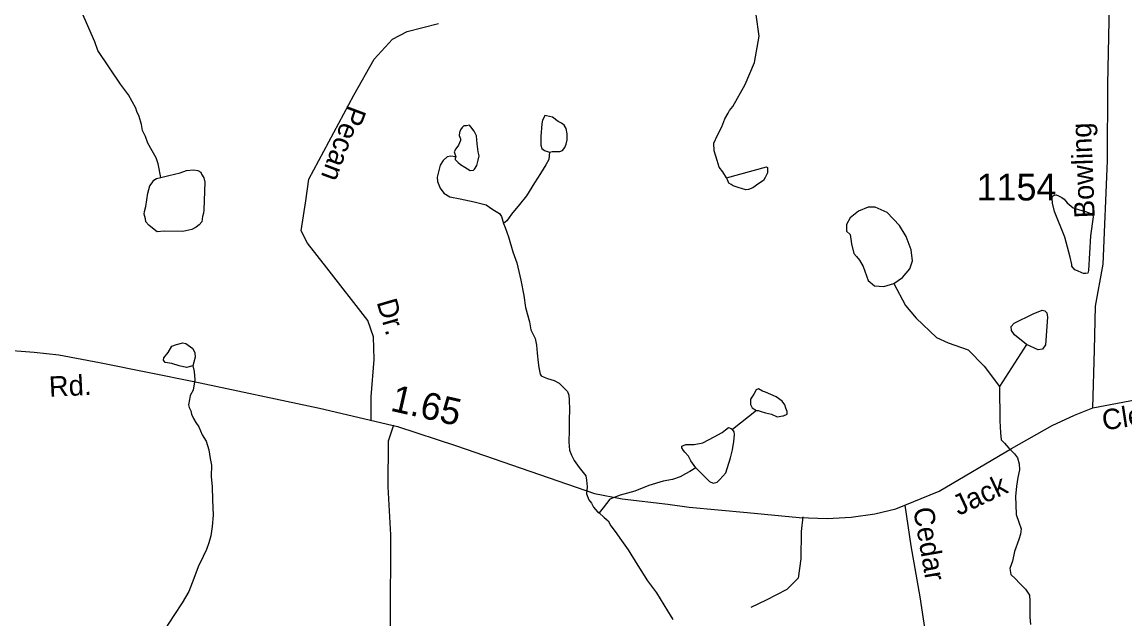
# Model space of a CAD drawing. Extents: x 2056842 to 2160602, y 826753 to 1016856.
# Drawn here: x 2083693 to 2088827, y 907705 to 910482 of the extents above; entities that cross this region are included whole.
import ezdxf

# ---------------------------------------------------------------- set-up
doc = ezdxf.new("R2010")
doc.units = 0
for name, color, linetype in [('Exist Hydrographic Creek Single Shore', 7, 'Continuous'), ('Exist Hydrographic Misc Water Feature', 7, 'Continuous'), ('Exist Road Non-System Type 51', 7, 'Continuous'), ('Exist Road Non-System Type 51 Label', 7, 'Continuous'), ('Exist Road Secondary Mileage Hundredths English Label', 7, 'Continuous'), ('Exist Road Secondary Type 41 Attributed', 7, 'Continuous'), ('Exist Road Secondary Type 51 Attributed', 7, 'Continuous'), ('Exist Road Secondary Type 51 Label', 7, 'Continuous'), ('Exist Road Secondary Type 51 Number Label', 7, 'Continuous')]:
    doc.layers.add(name, color=color, linetype=linetype)

msp = doc.modelspace()

# ---------------------------------------------------------------- linework, layer by layer
at = {"layer": 'Exist Hydrographic Creek Single Shore'}
for points in [[(2084221.6, 910082.4), (2084188.3, 910144.4), (2084150.4, 910192.8), (2084045, 910350.7), (2084030.9, 910390.6), (2083970.6, 910528.4)], [(2085712.1, 909855), (2085688.1, 909858.9), (2085672.1, 909854.8), (2085652.2, 909838.8), (2085638.3, 909816.7), (2085624.5, 909760.7), (2085626.4, 909740.7), (2085638.7, 909708.7), (2085656.5, 909686.8), (2085684.6, 909668.9), (2085732.8, 909659), (2085796.8, 909645.2), (2085852.7, 909631.4), (2085884.7, 909609.5), (2085914.9, 909591.6), (2085924.9, 909577.6), (2085933.1, 909545.6)], [(2086148, 909876.3), (2086144.1, 909842.3), (2086130.2, 909818.2), (2086106.4, 909778.2), (2086078.5, 909734.1), (2086040.6, 909674), (2086008.8, 909633.9), (2085970.9, 909587.8), (2085948.9, 909557.7), (2085933.1, 909545.6)], [(2085933.1, 909545.6), (2085941.1, 909525.7), (2085957.1, 909483.7), (2085977.4, 909413.8), (2085995.7, 909361.8), (2086013.9, 909281.9), (2086028.1, 909210), (2086036.3, 909154.1), (2086054.5, 909088.1), (2086060.7, 909050.1), (2086080.8, 909010.1), (2086086.7, 908978.3), (2086090.8, 908942.3), (2086094.9, 908898.2), (2086099, 908874.2), (2086105.2, 908844.2), (2086109.3, 908836.3), (2086123.2, 908830.3), (2086139.2, 908824.4), (2086169.1, 908814.5), (2086193.3, 908802.5), (2086209.3, 908784.6), (2086231.5, 908762.6), (2086237.4, 908746.6), (2086239.5, 908722.7), (2086241.7, 908678.7), (2086239.9, 908630.7), (2086239.9, 908582.7), (2086238.2, 908526.7), (2086240.3, 908490.7), (2086250.3, 908466.7), (2086262.4, 908442.8), (2086286.4, 908408.8), (2086304.5, 908386.9), (2086316.6, 908371), (2086320.7, 908351), (2086322.7, 908319), (2086320.9, 908286.9), (2086330.9, 908259), (2086343, 908243), (2086353.1, 908225.1), (2086371.1, 908203.2), (2086379.1, 908199.2)], [(2086379.1, 908199.2), (2086403.1, 908177.2), (2086421.1, 908161.3), (2086433.2, 908137.3), (2086453.3, 908111.4), (2086483.5, 908069.6), (2086513.6, 908025.6), (2086559.8, 907953.7), (2086604.1, 907881.9), (2086646.1, 907826.1), (2086696.5, 907742.2), (2086722.6, 907702.3)]]:
    msp.add_lwpolyline(points, dxfattribs=at)
at = {"layer": 'Exist Hydrographic Misc Water Feature'}
for p, q in [((2088368.7, 908981.5), (2088243.2, 908786.8)), ((2087111.6, 908675.4), (2086999.8, 908587))]:
    msp.add_line(p, q, dxfattribs=at)
for points in [[(2087001.6, 910090.1), (2087059.3, 910192.3), (2087102.9, 910294.4), (2087124.5, 910416.5), (2087110.3, 910516.3), (2087072, 910630.3), (2086975.4, 910827.9), (2086916.6, 911051.7), (2086771.8, 911287.2), (2086743.7, 911345.2), (2086699.4, 911481), (2086689.2, 911547), (2086642.4, 911742.9), (2086638.1, 911810.8), (2086652, 911874.8), (2086679.9, 911910.9), (2086753.7, 911969.1), (2086783.5, 911999.3), (2086803.4, 912041.3), (2086813.2, 912089.3), (2086816.9, 912209.4), (2086794.5, 912337.3), (2086764.4, 912387.1), (2086712.1, 912515)], [(2084338.6, 909758.7), (2084326.3, 909822.7), (2084316.3, 909850.6), (2084298, 909882.5), (2084278.1, 909918.5), (2084267.9, 909950.5), (2084253.7, 909978.5), (2084247.8, 910006.4), (2084237.8, 910042.4), (2084227.5, 910066.4), (2084221.6, 910082.4)], [(2086972.3, 909756.8), (2086954.3, 909784.8), (2086938.1, 909806.8), (2086928, 909838.8), (2086914.9, 909882.6), (2086912.2, 909918.5), (2086929.3, 909956.3), (2086949.4, 909994.3), (2086964.3, 910032.1), (2086978.9, 910058.1), (2086986.1, 910070.1), (2087001.6, 910090.1)], [(2085712.1, 909855), (2085708, 909851), (2085708, 909843), (2085712.3, 909839), (2085718.2, 909833), (2085722.1, 909829), (2085734.2, 909819.1), (2085754.1, 909807.1), (2085778.3, 909791.2), (2085794.3, 909793.2), (2085798.4, 909797.2), (2085810.3, 909815.3), (2085816, 909839.3), (2085820.1, 909859.3), (2085816, 909879.2), (2085811.9, 909915.3), (2085807.8, 909953.3), (2085797.8, 909975.2), (2085781.8, 909995.2), (2085775.6, 910003.2), (2085761.7, 909999.1), (2085749.6, 909999), (2085741.6, 909991), (2085733.6, 909981.1), (2085729.7, 909969), (2085727.9, 909955), (2085733.8, 909939), (2085733.8, 909931), (2085724, 909909), (2085711.9, 909893), (2085704.1, 909878.9), (2085712.1, 909855)], [(2086148, 909876.3), (2086159.9, 909880.4), (2086172, 909880.4), (2086196, 909880.5), (2086207.9, 909884.5), (2086220, 909898.5), (2086225.7, 909914.5), (2086229.8, 909934.5), (2086229.6, 909962.5), (2086225.7, 909986.6), (2086221.6, 909994.6), (2086215.5, 910002.5), (2086203.6, 910012.5), (2086187.6, 910020.4), (2086161.3, 910040.3), (2086133.5, 910046.3), (2086125.5, 910048.2), (2086121.4, 910036.2), (2086115.6, 910026.2), (2086111.5, 910008.1), (2086107.6, 909950.2), (2086107.8, 909910.2), (2086111.9, 909894.2), (2086124, 909884.3), (2086148, 909876.3)], [(2084338.6, 909758.7), (2084376.4, 909768.8), (2084428.5, 909781), (2084458.4, 909791.1), (2084490.4, 909795.2), (2084510.5, 909791.3), (2084524.4, 909783.3), (2084528.5, 909775.3), (2084538.4, 909757.3), (2084542.7, 909737.4), (2084539, 909609.3), (2084536.9, 909593.3), (2084533, 909577.3), (2084529.1, 909553.3), (2084517.2, 909539.3), (2084503.3, 909527.3), (2084483.2, 909517.2), (2084441.4, 909507.1), (2084353.4, 909508.7), (2084321.4, 909506.7), (2084299.3, 909522.7), (2084283.3, 909536.6), (2084269.1, 909552.5), (2084267.1, 909566.5), (2084261.1, 909588.5), (2084263, 909600.5), (2084268.9, 909624.5), (2084278.8, 909686.5), (2084286.8, 909720.5), (2084298.7, 909734.6), (2084306.6, 909746.7), (2084318.5, 909754.7), (2084338.6, 909758.7)], [(2086972.3, 909756.8), (2087158.1, 909809.4), (2087162, 909805.4), (2087162.2, 909793.4), (2087162.2, 909785.4), (2087162.2, 909781.4), (2087152.2, 909759.4), (2087144.4, 909745.5), (2087122.2, 909731.3), (2087094.5, 909711.2), (2087074.4, 909703.2), (2087062.3, 909701.2), (2087042.5, 909707.1), (2087030.4, 909711.1), (2087012.5, 909717), (2087002.3, 909720.9), (2086994.3, 909726.9), (2086982.4, 909732.9), (2086976.2, 909748.8), (2086972.3, 909756.8)], [(2088488.5, 909663.5), (2088490.3, 909671.5), (2088498.3, 909677.6), (2088506.3, 909677.7), (2088518.2, 909673.7), (2088532.4, 909665.7), (2088544.5, 909657.8), (2088558.4, 909641.8), (2088586.5, 909617.9), (2088614.6, 909608), (2088642.5, 909600.1), (2088676.5, 909588.2), (2088678.8, 909576.2), (2088666.9, 909488.1), (2088657.4, 909326.1), (2088653.3, 909314.1), (2088645.3, 909312.1), (2088633.5, 909312.1), (2088625.5, 909316), (2088605.4, 909324), (2088593.5, 909329.9), (2088579.5, 909345.9), (2088579.3, 909353.9), (2088571.1, 909387.8), (2088546.9, 909481.8), (2088498.5, 909601.6), (2088490.3, 909639.5), (2088488.5, 909663.5)], [(2087750.7, 909266.1), (2087790.6, 909293.5), (2087825.6, 909333.5), (2087838, 909370.9), (2087831.8, 909422.1), (2087808.1, 909484.5), (2087776.9, 909535.7), (2087719.5, 909595.6), (2087664.6, 909620.5), (2087631, 909620.5), (2087586.1, 909603.1), (2087547.4, 909571.9), (2087531.2, 909540.7), (2087529.9, 909509.5), (2087547.4, 909493.2), (2087553.6, 909450.8), (2087564.8, 909405.9), (2087577.3, 909390.9), (2087591, 909374.7), (2087608.5, 909344.7), (2087631, 909279.8), (2087660.9, 909254.8), (2087704.6, 909251.1), (2087750.7, 909266.1)], [(2087750.7, 909266.1), (2087805.6, 909163.7), (2087854.2, 909105.1), (2087949.1, 909015.2), (2088003.9, 908990.2), (2088096.2, 908956.5), (2088170.9, 908880.6), (2088243.2, 908786.8)], [(2088368.7, 908981.5), (2088312.6, 909026.4), (2088298.8, 909046.4), (2088297.6, 909066.4), (2088311.3, 909081.3), (2088399.9, 909125), (2088441, 909141.3), (2088453.5, 909138.8), (2088463.5, 909128.8), (2088466, 909108.8), (2088457.3, 908980.2), (2088442.3, 908960.3), (2088422.3, 908957.8), (2088368.7, 908981.5)], [(2084487.5, 908882.4), (2084457.5, 908874.9), (2084423.8, 908882.4), (2084390.2, 908893.6), (2084359, 908898.6), (2084351.5, 908908.6), (2084352.7, 908919.8), (2084372.7, 908944.8), (2084390.2, 908974.7), (2084411.4, 908982.2), (2084441.3, 908989.7), (2084455, 908987.2), (2084487.5, 908963.5), (2084497.4, 908943.5), (2084498.7, 908922.3), (2084492.4, 908899.9), (2084487.5, 908882.4)], [(2084487.5, 908882.4), (2084493.7, 908856.2), (2084496.2, 908817.5), (2084489.6, 908769.3), (2084475.6, 908745.2), (2084471.7, 908725.2), (2084467.8, 908701.2), (2084469.9, 908689.2), (2084477.9, 908673.2), (2084482, 908657.2), (2084490, 908637.2), (2084502.1, 908619.3), (2084516, 908599.4), (2084530.2, 908561.4), (2084550.3, 908531.4), (2084562.3, 908491.5), (2084568.5, 908451.5), (2084574.7, 908419.6), (2084572.8, 908367.6), (2084576.9, 908319.5), (2084579.2, 908259.5), (2084581.4, 908187.6), (2084577.5, 908135.6), (2084571.8, 908091.6), (2084561.7, 908059.5), (2084551.9, 908027.5), (2084535.9, 907995.4), (2084512.1, 907947.4), (2084492.2, 907893.3), (2084468.4, 907833.2), (2084438.5, 907779.2), (2084398.9, 907721.1), (2084358.9, 907658.9)], [(2087111.6, 908675.4), (2087119.6, 908675.4), (2087133.5, 908669.4), (2087153.6, 908663.5), (2087181.7, 908657.7), (2087207.7, 908645.7), (2087233.8, 908649.8), (2087237.7, 908649.8), (2087253.7, 908657.9), (2087253.7, 908669.9), (2087247.5, 908685.7), (2087243.4, 908701.8), (2087231.5, 908717.7), (2087203.4, 908737.6), (2087153.4, 908759.6), (2087139.2, 908765.5), (2087121.4, 908775.5), (2087109.3, 908771.4), (2087099.3, 908751.4), (2087083.5, 908727.3), (2087083.5, 908715.3), (2087083.5, 908703.3), (2087091.5, 908687.4), (2087111.6, 908675.4)], [(2088243.2, 908786.8), (2088243.6, 908626.9), (2088247.8, 908570.9), (2088250, 908538.9), (2088266, 908523), (2088286.1, 908499), (2088312.1, 908473.1), (2088326.1, 908455.2), (2088334.3, 908427.2), (2088336.3, 908399.2), (2088328.3, 908363.2), (2088322.6, 908323.2), (2088316.6, 908275.2), (2088318.9, 908235.1), (2088321, 908191.2), (2088333.1, 908155.3), (2088343.1, 908123.3), (2088341.3, 908099.2), (2088333.3, 908075.2), (2088313.4, 908019.2), (2088303.7, 907973.1), (2088291.6, 907939.1), (2088295.7, 907911.2), (2088317.9, 907891.2), (2088335.9, 907871.3), (2088364, 907843.4), (2088382.1, 907815.4), (2088384.1, 907789.5), (2088384.3, 907753.4), (2088384.5, 907713.4), (2088386.6, 907679.5)], [(2086828.4, 908408.5), (2086806.2, 908440.5), (2086794.3, 908462.4), (2086778.1, 908480.4), (2086772.2, 908488.4), (2086764.2, 908500.4), (2086764.2, 908508.4), (2086782, 908516.4), (2086822, 908516.6), (2086862, 908524.6), (2086913.9, 908552.8), (2086952, 908572.9), (2086968, 908585), (2086981.8, 908595), (2086993.9, 908591), (2086999.8, 908587)], [(2086828.4, 908408.5), (2086868.6, 908368.6), (2086892.8, 908344.7), (2086910.6, 908336.7), (2086928.7, 908340.8), (2086940.5, 908352.9), (2086968.4, 908384.9), (2086990.4, 908455.1), (2087000.2, 908491), (2087006.2, 908531.1), (2087009.9, 908563.1), (2087008, 908575.1), (2086999.8, 908587)], [(2086828.4, 908408.5), (2086800.5, 908390.5), (2086780.6, 908380.4), (2086756.6, 908366.4), (2086720.5, 908354.2), (2086676.6, 908346.1), (2086610.6, 908325.9), (2086544.8, 908299.6), (2086476.7, 908281.5), (2086428.9, 908261.4), (2086397.2, 908221.2), (2086379.1, 908199.2)]]:
    msp.add_lwpolyline(points, dxfattribs=at)
at = {"layer": 'Exist Road Non-System Type 51'}
for points in [[(2085318.4, 908630.6), (2085318.4, 908737.6), (2085331, 908912), (2085329.2, 909018.1), (2085302.3, 909093.6), (2085111, 909338.9), (2085021.1, 909454), (2084992.4, 909511.5), (2085014, 909649.9), (2085028.3, 909750.6), (2085237.6, 910141.6), (2085331, 910310.5), (2085417.2, 910402.2), (2085485.5, 910438.2), (2085631, 910475.9)], [(2085421.7, 908606.6), (2085397, 908531.4), (2085395.2, 908319.3), (2085407.8, 908096.4), (2085406.9, 907687.4), (2085414.1, 907405.2)], [(2087801.8, 908234.4), (2087830.2, 908045.1), (2087871.5, 907807.8), (2087955, 907255.1), (2087942.4, 907163.4), (2087904.7, 907096.9), (2087834.6, 907032.2), (2087646, 906929.7), (2087402.6, 906808.4), (2087230.2, 906752.7), (2087030.8, 906736.5), (2086685.9, 906696.9), (2086605.1, 906689.7)], [(2087327.5, 908180.2), (2087320, 908111.6), (2087318.2, 907984), (2087305.6, 907894.1), (2087253.5, 907842), (2087156.5, 907791.7), (2087084.7, 907757.5)]]:
    msp.add_lwpolyline(points, dxfattribs=at)
at = {"layer": 'Exist Road Secondary Type 41 Attributed'}
msp.add_lwpolyline([(2088676.6, 908686.5), (2088684.7, 908957), (2088690.1, 909160.1), (2088726, 909356.1), (2088744.9, 909836.9), (2088746.7, 910192.8), (2088756.6, 910637.7)], dxfattribs=at)
at = {"layer": 'Exist Road Secondary Type 51 Attributed'}
for points in [[(2083584.9, 908959.1), (2083748.1, 908946.5), (2083863, 908933.9), (2084052.7, 908898.8), (2084292, 908850), (2084491.7, 908810), (2085077.1, 908685.2), (2085441, 908600.6), (2085714.5, 908510.9), (2086357.4, 908288.4), (2086485.6, 908263.5), (2086699.4, 908238.4), (2086797.9, 908225.4), (2087067.6, 908200.6), (2087310.1, 908177.2), (2087441.3, 908171.9), (2087552, 908177.7), (2087661.7, 908193.4), (2087760.1, 908217.7), (2087961.3, 908298.6), (2088298.3, 908497.3), (2088488.5, 908604.9), (2088592.4, 908652.6), (2088676.6, 908686.5)], [(2088676.6, 908686.5), (2088907.3, 908730.8), (2089166, 908764.4), (2089252.6, 908768.6), (2089328.7, 908770.2), (2089426.1, 908769.1), (2089517.9, 908759.2), (2089751.6, 908720), (2089888.7, 908681), (2090031.8, 908633.7), (2090208.3, 908550.8), (2090290.1, 908503.1), (2090446.8, 908398.6), (2090692.1, 908210.8)]]:
    msp.add_lwpolyline(points, dxfattribs=at)

# ---------------------------------------------------------------- texts
at = {"layer": 'Exist Road Non-System Type 51 Label'}
for s, rotation, p in [('Pecan', 249.5655, (2085208.4, 910101)), ('Dr.', 286.2046, (2085342.4, 909179.5)), ('Cedar', 279.8581, (2087840.5, 908216.9))]:
    msp.add_text(s, height=95, rotation=rotation, dxfattribs=at).set_placement(p)
at = {"layer": 'Exist Road Secondary Mileage Hundredths English Label'}
msp.add_text('1.65', height=125, rotation=347.1754, dxfattribs=at).set_placement((2085402.7, 908674.5))
at = {"layer": 'Exist Road Secondary Type 51 Label'}
for s, rotation, p in [('Bowling', 92.2231, (2088686.4, 909571.6)), ('Rd.', 2.8933, (2083820, 908737.8)), ('Clement', 8.8187, (2088727.8, 908581.4)), ('Jack', 25.2342, (2088052.8, 908183.6))]:
    msp.add_text(s, height=95, rotation=rotation, dxfattribs=at).set_placement(p)
at = {"layer": 'Exist Road Secondary Type 51 Number Label'}
msp.add_text('1154', height=125, dxfattribs=at).set_placement((2088136, 909652.2))

doc.saveas('drawing.dxf')
